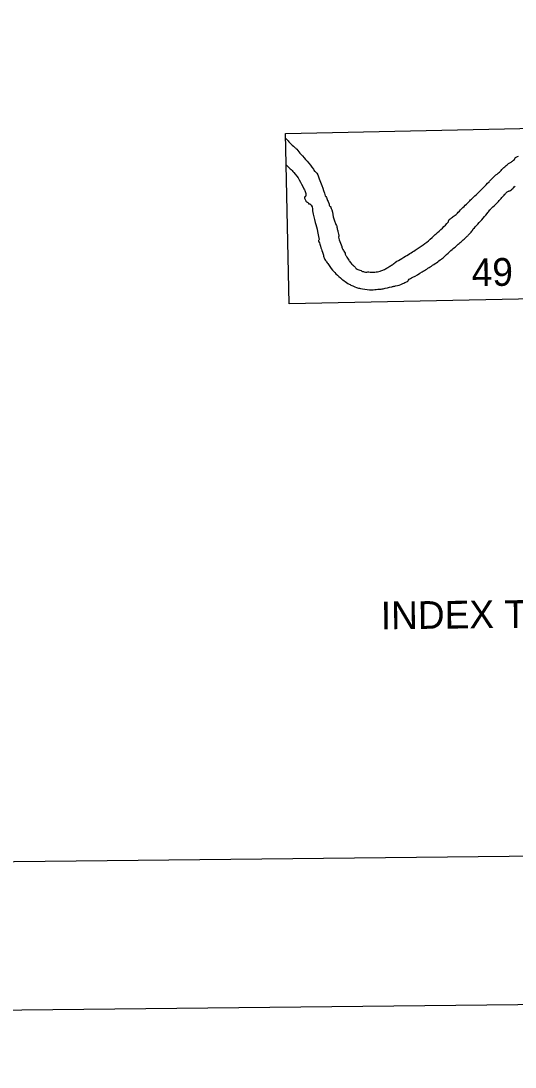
# Model space of a CAD drawing. Extents: x 3651524 to 3689615, y 505651 to 531377.
# Drawn here: x 3674806 to 3676886, y 506234 to 510641 of the extents above; entities that cross this region are included whole.
import ezdxf

# ---------------------------------------------------------------- set-up
doc = ezdxf.new("R2010")
doc.units = 0
for name, color, linetype in [('G-ANNO-NPLT', 7, 'Continuous'), ('V-ANNO-NPLT', 7, 'Continuous'), ('V-ANNO-SYMB', 7, 'Continuous')]:
    doc.layers.add(name, color=color, linetype=linetype)

msp = doc.modelspace()

# ---------------------------------------------------------------- linework, layer by layer
at = {"layer": 'G-ANNO-NPLT'}
msp.add_lwpolyline([(3652367.463, 506233.903), (3689032.006, 506628.544), (3688771.901, 530793.812), (3652107.358, 530399.17)], close=True, dxfattribs=at)
at = {"layer": 'V-ANNO-NPLT'}
for points in [[(3675934.752, 509448.948), (3675920.129, 510166.97), (3677170.482, 510192.98), (3677175.542, 509954.728)], [(3676969.307, 509470.47), (3675934.752, 509448.948)]]:
    msp.add_lwpolyline(points, dxfattribs=at)
for points in [[(3675920.581, 510146.176), (3675924.38, 510142.704), (3675937.216, 510128.246), (3675958.986, 510108.171), (3675967.315, 510100.009), (3675984.656, 510079.252), (3676010.959, 510050.341), (3676037.318, 510016.353)], [(3676823.474, 510007.176), (3676839.352, 510022.78), (3676853.061, 510035.212), (3676864.298, 510043.521), (3676875.866, 510050.26), (3676878.975, 510053.759), (3676882.73, 510055.689), (3676883.975, 510056.962), (3676884.276, 510058.225), (3676885.812, 510061.707), (3676886.734, 510063.606), (3676888.92, 510065.204), (3676893.297, 510067.772), (3676901.121, 510071.635)], [(3675923.509, 510033.493), (3675955.056, 510002.139), (3675977.576, 509971.283), (3675997.637, 509933.42), (3676004.14, 509918.258), (3676005.496, 509910.021), (3676005.565, 509903.675), (3676003.683, 509901.751), (3676001.175, 509899.186), (3675999.927, 509897.268), (3675999.948, 509895.364), (3675999.961, 509894.095)], [(3676037.318, 510016.353), (3676042.477, 510008.158), (3676045.674, 510005.653), (3676061.208, 509975.991), (3676072.933, 509946.923), (3676087.336, 509904.555)], [(3676776.754, 509963.202), (3676786.397, 509973.39), (3676791.999, 509979.119), (3676810.38, 509996.011), (3676823.474, 510007.176)], [(3676722.428, 509908.605), (3676751.863, 509937.427), (3676777.065, 509963.526)], [(3676831.001, 509896.72), (3676843.393, 509910.379), (3676853.04, 509920.248), (3676859.298, 509923.464), (3676862.115, 509924.755), (3676864.947, 509924.785), (3676867.761, 509926.391), (3676870.87, 509929.888), (3676872.74, 509931.484), (3676886.439, 509944.86)], [(3675999.961, 509894.095), (3676005.156, 509882.728), (3676006.458, 509879.568), (3676009.007, 509878.326), (3676013.465, 509876.47), (3676016.675, 509872.697), (3676017.329, 509870.8), (3676020.506, 509870.199), (3676023.048, 509869.591), (3676034.138, 509840.517), (3676045.434, 509792.404), (3676054.718, 509754.424), (3676060.096, 509725.922)], [(3676087.336, 509904.555), (3676091.848, 509897.623), (3676099.013, 509879.93), (3676104.24, 509865.388), (3676106.197, 509860.332), (3676109.379, 509859.097), (3676110.027, 509857.835), (3676115.242, 509844.563), (3676123.259, 509806.569), (3676129.127, 509791.401), (3676135.637, 509775.604)], [(3676647.257, 509834.565), (3676666.233, 509854.612), (3676687.415, 509874.368), (3676703.286, 509890.603), (3676722.596, 509908.764)], [(3676769.377, 509830.21), (3676780.863, 509844.508), (3676788.319, 509853.407), (3676792.682, 509857.234), (3676816.035, 509879.848), (3676831.267, 509897.02)], [(3676605.225, 509793.482), (3676605.831, 509795.693), (3676607.353, 509800.434), (3676619.188, 509811.586), (3676626.359, 509817.647), (3676634.173, 509822.455), (3676647.257, 509834.565)], [(3676689.193, 509738.321), (3676705.057, 509755.185), (3676706.908, 509758.67), (3676724.615, 509779.648), (3676746.388, 509802.876), (3676769.377, 509830.21)], [(3676135.637, 509775.604), (3676136.373, 509770.482), (3676137.043, 509766.709), (3676140.639, 509754.149), (3676143.596, 509742.528), (3676144.905, 509737.817), (3676143.42, 509729.612), (3676146.373, 509718.305), (3676156.427, 509690.381), (3676161.6, 509677.523)], [(3676542.094, 509733.245), (3676553.537, 509743.475), (3676580.641, 509768.335), (3676605.225, 509793.482)], [(3676060.096, 509725.922), (3676061.432, 509719.59), (3676058.931, 509716.39), (3676060.26, 509710.692), (3676066.804, 509691.722)], [(3676482.729, 509686.649), (3676514.586, 509708.41), (3676543.876, 509734.867)], [(3676647.135, 509699.757), (3676680.162, 509729.72), (3676689.193, 509738.321)], [(3676066.804, 509691.722), (3676075.505, 509667.146), (3676078.75, 509658.048), (3676080.411, 509649.876), (3676085.911, 509635.762), (3676090.704, 509628.884)], [(3676161.6, 509677.523), (3676165.452, 509670.32), (3676170.571, 509662.5), (3676171.555, 509658.732), (3676174.454, 509652.464), (3676176.379, 509649.019), (3676185.986, 509633.375), (3676189.5, 509628.373)], [(3676382.406, 509624.464), (3676409.611, 509639.876), (3676418.362, 509645.324), (3676443.674, 509661.346), (3676465.241, 509674.492), (3676482.729, 509686.649)], [(3676576.385, 509637.577), (3676583.245, 509643.32), (3676611.28, 509669.449), (3676631.551, 509686.045), (3676647.135, 509699.757)], [(3676090.359, 509629.379), (3676100.923, 509614.821), (3676112.753, 509597.309), (3676132.179, 509575.471)], [(3676189.5, 509628.373), (3676201.293, 509614.326), (3676209.875, 509606.229), (3676221.004, 509595.325), (3676227.958, 509592.25), (3676238.062, 509588.894)], [(3676347.423, 509600.78), (3676354.929, 509604.955), (3676369.619, 509613.933), (3676376.489, 509618.731), (3676382.406, 509624.464)], [(3676494.845, 509584.099), (3676533.916, 509607.827), (3676576.385, 509637.577)], [(3676237.966, 509588.926), (3676251.647, 509583.686), (3676262.664, 509583.175), (3676270.84, 509583.578), (3676281.868, 509582.122), (3676285.328, 509582.159)], [(3676285.328, 509582.159), (3676307.329, 509584.286), (3676318.004, 509586.29), (3676333.039, 509592.436), (3676347.423, 509600.78)], [(3676373.119, 509522.629), (3676378.142, 509523.628), (3676383.484, 509524.316), (3676413.264, 509534.4), (3676422.032, 509538.275), (3676435.791, 509545.982), (3676437.337, 509548.518), (3676456.08, 509561.003), (3676494.845, 509584.099)], [(3676132.179, 509575.471), (3676157.276, 509553.063), (3676166.156, 509546.544), (3676187.707, 509531.972), (3676195.615, 509527.963), (3676227.528, 509515.393), (3676235.094, 509513.899)], [(3676235.094, 509513.899), (3676272.908, 509508.322), (3676283.293, 509508.119), (3676308.44, 509510.279), (3676321.961, 509511.055), (3676330.437, 509512.721), (3676367.158, 509520.99), (3676373.119, 509522.629)]]:
    msp.add_spline(points, degree=3, dxfattribs=at)
at = {"layer": 'V-ANNO-SYMB'}
msp.add_lwpolyline([(3655110.709, 506888.512), (3688191.993, 507244.585), (3687945.344, 530159.832), (3654864.059, 529803.76), (3655110.709, 506888.512)], dxfattribs=at)

# ---------------------------------------------------------------- texts
at = {"layer": 'V-ANNO-NPLT'}
for s, height, p in [('49', 117, (3676704.103, 509523.51)), ('INDEX TO ADJOINING SHEETS', 116.66, (3676321.749, 508077.929))]:
    msp.add_text(s, height=height, rotation=0.616683, dxfattribs=at).set_placement(p)

doc.saveas('drawing.dxf')
